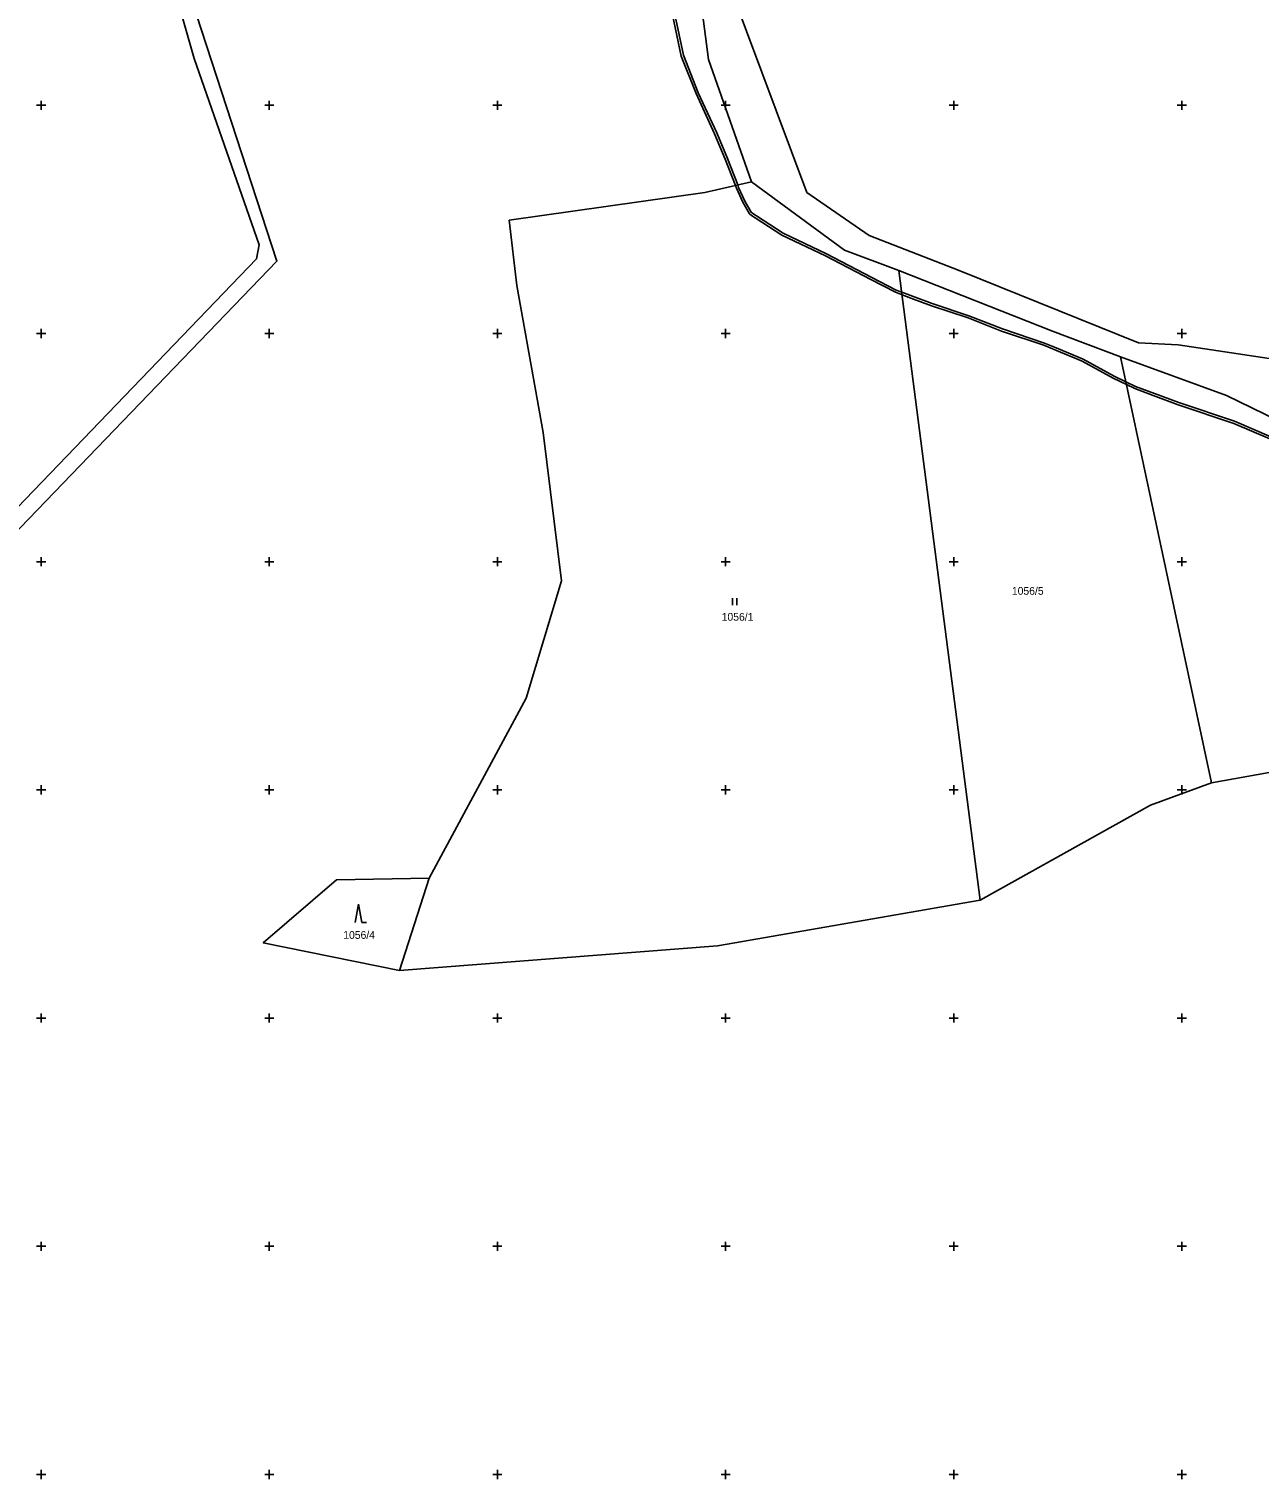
# Model space of a CAD drawing. Extents: x -776734 to -748832, y -1118122 to -976986.
# Drawn here: x -750952.7 to -750683.1, y -1115201 to -1114883.3 of the extents above; entities that cross this region are included whole.
import ezdxf

# ---------------------------------------------------------------- set-up
doc = ezdxf.new("R2010")
doc.units = 0
for name, color, linetype in [('KM_Hranice parcel', 7, 'Continuous'), ('KM_Parcelní čísla', 7, 'Continuous'), ('KM_Věcná břemena k části', 7, 'Continuous'), ('KM_Značky kultur', 7, 'Continuous'), ('Level 61 Křížky', 7, 'Continuous')]:
    doc.layers.add(name, color=color, linetype=linetype)

msp = doc.modelspace()

# ---------------------------------------------------------------- linework, layer by layer
at = {"layer": 'KM_Hranice parcel'}
for p, q in [((-750744.23, -1115074.2), (-750762, -1114936.21)), ((-750693.54, -1115048.49), (-750713.45, -1114955.14)), ((-750693.54, -1115048.49), (-750663.25, -1115043.04)), ((-750864.99, -1115069.32), (-750871.46, -1115089.6))]:
    msp.add_line(p, q, dxfattribs=at)
for points in [[(-750670.16, -1114976.1), (-750672.09, -1114956.8), (-750700.84, -1114952.52), (-750709.51, -1114952.05), (-750748.78, -1114936.22), (-750768.56, -1114928.51), (-750782.18, -1114919.09), (-750798.79, -1114874.71), (-750803.56, -1114853.05), (-750810, -1114798.7), (-750817.87, -1114778.74), (-750898.99, -1114623.24)], [(-750903.28, -1114626.63), (-750826.19, -1114775.52), (-750817.2, -1114796.72), (-750809.54, -1114845.73), (-750803.72, -1114890), (-750794.3, -1114916.76)], [(-750993.96, -1114740.18), (-750966.03, -1114775.14), (-750938.54, -1114824.14), (-750931.67, -1114842), (-750919.22, -1114870), (-750898.31, -1114934.18), (-750963.98, -1115002.27)], [(-750997.46, -1114741.7), (-750978.05, -1114765.28), (-750969.16, -1114778.52), (-750962.32, -1114788.16), (-750938.94, -1114829.62), (-750934.13, -1114843.48), (-750922.16, -1114869.76), (-750916.43, -1114889.76), (-750902.23, -1114930.6), (-750902.79, -1114933.66), (-750960.73, -1114993.79)], [(-750794.3, -1114916.76), (-750804.54, -1114919.1), (-750847.4, -1114925.2), (-750845.77, -1114939.48), (-750839.97, -1114971.67), (-750835.95, -1115004.17), (-750843.72, -1115029.89), (-750864.99, -1115069.32)], [(-750762, -1114936.21), (-750773.9, -1114931.73), (-750794.3, -1114916.76)], [(-750713.45, -1114955.14), (-750728.33, -1114949.48), (-750762, -1114936.21)], [(-750670.16, -1114976.1), (-750679.12, -1114968.99), (-750690.2, -1114963.62), (-750713.45, -1114955.14)], [(-750744.23, -1115074.2), (-750706.9, -1115053.32), (-750693.54, -1115048.49)], [(-750864.99, -1115069.32), (-750885.23, -1115069.69), (-750901.31, -1115083.54), (-750871.46, -1115089.6)], [(-750871.46, -1115089.6), (-750801.75, -1115084.15), (-750744.23, -1115074.2)]]:
    msp.add_lwpolyline(points, dxfattribs=at)
at = {"layer": 'KM_Věcná břemena k části'}
for points in [[(-750811.64, -1114880.2), (-750809.71, -1114889.21), (-750806.47, -1114897.44), (-750802.4, -1114906.26), (-750800.07, -1114911.84), (-750797.83, -1114917.57), (-750797.59, -1114918.17), (-750796.22, -1114921.26), (-750794.78, -1114923.76), (-750794.33, -1114924.12), (-750793.5, -1114924.67), (-750787.65, -1114928.45), (-750778.09, -1114933.01), (-750768.16, -1114938.19), (-750762.78, -1114940.94), (-750761.32, -1114941.5), (-750759.4, -1114942.23), (-750754.85, -1114943.92), (-750746.84, -1114946.6), (-750739.51, -1114949.48), (-750730.27, -1114952.58), (-750727.45, -1114953.74), (-750721.84, -1114956.06), (-750715.08, -1114959.76), (-750712.16, -1114961.19), (-750710.32, -1114962.09), (-750706.31, -1114963.59), (-750700.81, -1114965.62), (-750688.61, -1114969.7), (-750680.7, -1114973.06)], [(-750680.47, -1114972.62), (-750688.43, -1114969.23), (-750700.65, -1114965.15), (-750705.98, -1114963.18), (-750710.13, -1114961.63), (-750712.29, -1114960.57), (-750714.84, -1114959.32), (-750721.63, -1114955.61), (-750727.57, -1114953.15), (-750730.09, -1114952.11), (-750739.34, -1114949.01), (-750746.66, -1114946.13), (-750754.7, -1114943.45), (-750759.06, -1114941.82), (-750761.39, -1114940.93), (-750762.58, -1114940.48), (-750767.93, -1114937.75), (-750777.86, -1114932.56), (-750787.41, -1114928.01), (-750793.24, -1114924.25), (-750794.03, -1114923.72), (-750794.4, -1114923.42), (-750795.78, -1114921.02), (-750797.13, -1114917.99), (-750797.34, -1114917.45), (-750799.6, -1114911.65), (-750801.94, -1114906.06), (-750806, -1114897.26), (-750809.23, -1114889.05), (-750811.14, -1114880.14)]]:
    msp.add_lwpolyline(points, dxfattribs=at)
at = {"layer": 'KM_Značky kultur'}
for p, q in [((-750798.501, -1115009.52), (-750798.501, -1115008.02)), ((-750797.5, -1115009.52), (-750797.5, -1115008.02)), ((-750880.44, -1115075.03), (-750881.19, -1115079.03)), ((-750879.69, -1115079.03), (-750880.44, -1115075.03)), ((-750879.69, -1115079.03), (-750878.694, -1115079.03))]:
    msp.add_line(p, q, dxfattribs=at)
at = {"layer": 'Level 61 Křížky'}
for p, q in [((-750951, -1114900), (-750949, -1114900)), ((-750950, -1114900), (-750950, -1114899)), ((-750950, -1114901), (-750950, -1114900)), ((-750901, -1114900), (-750899, -1114900)), ((-750900, -1114900), (-750900, -1114899)), ((-750900, -1114901), (-750900, -1114900)), ((-750851, -1114900), (-750849, -1114900)), ((-750850, -1114900), (-750850, -1114899)), ((-750850, -1114901), (-750850, -1114900)), ((-750801, -1114900), (-750799, -1114900)), ((-750800, -1114900), (-750800, -1114899)), ((-750800, -1114901), (-750800, -1114900)), ((-750751, -1114900), (-750749, -1114900)), ((-750750, -1114900), (-750750, -1114899)), ((-750750, -1114901), (-750750, -1114900)), ((-750701, -1114900), (-750699, -1114900)), ((-750700, -1114900), (-750700, -1114899)), ((-750700, -1114901), (-750700, -1114900)), ((-750951, -1114950), (-750949, -1114950)), ((-750950, -1114950), (-750950, -1114949)), ((-750950, -1114951), (-750950, -1114950)), ((-750901, -1114950), (-750899, -1114950)), ((-750900, -1114950), (-750900, -1114949)), ((-750900, -1114951), (-750900, -1114950)), ((-750851, -1114950), (-750849, -1114950)), ((-750850, -1114950), (-750850, -1114949)), ((-750850, -1114951), (-750850, -1114950)), ((-750801, -1114950), (-750799, -1114950)), ((-750800, -1114950), (-750800, -1114949)), ((-750800, -1114951), (-750800, -1114950)), ((-750751, -1114950), (-750749, -1114950)), ((-750750, -1114950), (-750750, -1114949)), ((-750750, -1114951), (-750750, -1114950)), ((-750701, -1114950), (-750699, -1114950)), ((-750700, -1114950), (-750700, -1114949)), ((-750700, -1114951), (-750700, -1114950)), ((-750951, -1115000), (-750949, -1115000)), ((-750950, -1115000), (-750950, -1114999)), ((-750950, -1115001), (-750950, -1115000)), ((-750901, -1115000), (-750899, -1115000)), ((-750900, -1115000), (-750900, -1114999)), ((-750900, -1115001), (-750900, -1115000)), ((-750851, -1115000), (-750849, -1115000)), ((-750850, -1115000), (-750850, -1114999)), ((-750850, -1115001), (-750850, -1115000)), ((-750801, -1115000), (-750799, -1115000)), ((-750800, -1115000), (-750800, -1114999)), ((-750800, -1115001), (-750800, -1115000)), ((-750751, -1115000), (-750749, -1115000)), ((-750750, -1115000), (-750750, -1114999)), ((-750750, -1115001), (-750750, -1115000)), ((-750701, -1115000), (-750699, -1115000)), ((-750700, -1115000), (-750700, -1114999)), ((-750700, -1115001), (-750700, -1115000)), ((-750950, -1115050), (-750950, -1115049)), ((-750900, -1115050), (-750900, -1115049)), ((-750850, -1115050), (-750850, -1115049)), ((-750800, -1115050), (-750800, -1115049)), ((-750750, -1115050), (-750750, -1115049)), ((-750700, -1115050), (-750700, -1115049)), ((-750951, -1115050), (-750949, -1115050)), ((-750950, -1115051), (-750950, -1115050)), ((-750901, -1115050), (-750899, -1115050)), ((-750900, -1115051), (-750900, -1115050)), ((-750851, -1115050), (-750849, -1115050)), ((-750850, -1115051), (-750850, -1115050)), ((-750801, -1115050), (-750799, -1115050)), ((-750800, -1115051), (-750800, -1115050)), ((-750751, -1115050), (-750749, -1115050)), ((-750750, -1115051), (-750750, -1115050)), ((-750701, -1115050), (-750699, -1115050)), ((-750700, -1115051), (-750700, -1115050)), ((-750951, -1115100), (-750949, -1115100)), ((-750950, -1115100), (-750950, -1115099)), ((-750950, -1115101), (-750950, -1115100)), ((-750901, -1115100), (-750899, -1115100)), ((-750900, -1115100), (-750900, -1115099)), ((-750900, -1115101), (-750900, -1115100)), ((-750851, -1115100), (-750849, -1115100)), ((-750850, -1115100), (-750850, -1115099)), ((-750850, -1115101), (-750850, -1115100)), ((-750801, -1115100), (-750799, -1115100)), ((-750800, -1115100), (-750800, -1115099)), ((-750800, -1115101), (-750800, -1115100)), ((-750751, -1115100), (-750749, -1115100)), ((-750750, -1115100), (-750750, -1115099)), ((-750750, -1115101), (-750750, -1115100)), ((-750701, -1115100), (-750699, -1115100)), ((-750700, -1115100), (-750700, -1115099)), ((-750700, -1115101), (-750700, -1115100)), ((-750951, -1115150), (-750949, -1115150)), ((-750950, -1115150), (-750950, -1115149)), ((-750950, -1115151), (-750950, -1115150)), ((-750901, -1115150), (-750899, -1115150)), ((-750900, -1115150), (-750900, -1115149)), ((-750900, -1115151), (-750900, -1115150)), ((-750851, -1115150), (-750849, -1115150)), ((-750850, -1115150), (-750850, -1115149)), ((-750850, -1115151), (-750850, -1115150)), ((-750801, -1115150), (-750799, -1115150)), ((-750800, -1115150), (-750800, -1115149)), ((-750800, -1115151), (-750800, -1115150)), ((-750751, -1115150), (-750749, -1115150)), ((-750750, -1115150), (-750750, -1115149)), ((-750750, -1115151), (-750750, -1115150)), ((-750701, -1115150), (-750699, -1115150)), ((-750700, -1115150), (-750700, -1115149)), ((-750700, -1115151), (-750700, -1115150)), ((-750951, -1115200), (-750949, -1115200)), ((-750950, -1115200), (-750950, -1115199)), ((-750950, -1115201), (-750950, -1115200)), ((-750901, -1115200), (-750899, -1115200)), ((-750900, -1115200), (-750900, -1115199)), ((-750900, -1115201), (-750900, -1115200)), ((-750851, -1115200), (-750849, -1115200)), ((-750850, -1115200), (-750850, -1115199)), ((-750850, -1115201), (-750850, -1115200)), ((-750801, -1115200), (-750799, -1115200)), ((-750800, -1115200), (-750800, -1115199)), ((-750800, -1115201), (-750800, -1115200)), ((-750751, -1115200), (-750749, -1115200)), ((-750750, -1115200), (-750750, -1115199)), ((-750750, -1115201), (-750750, -1115200)), ((-750701, -1115200), (-750699, -1115200)), ((-750700, -1115200), (-750700, -1115199)), ((-750700, -1115201), (-750700, -1115200))]:
    msp.add_line(p, q, dxfattribs=at)

# ---------------------------------------------------------------- texts
at = {"layer": 'KM_Parcelní čísla'}
for s, p in [('1056/5', (-750737.25, -1115007.25)), ('1056/1', (-750800.85, -1115012.94)), ('1056/4', (-750883.78, -1115082.64))]:
    msp.add_text(s, height=1.7, dxfattribs=at).set_placement(p)

doc.saveas('drawing.dxf')
